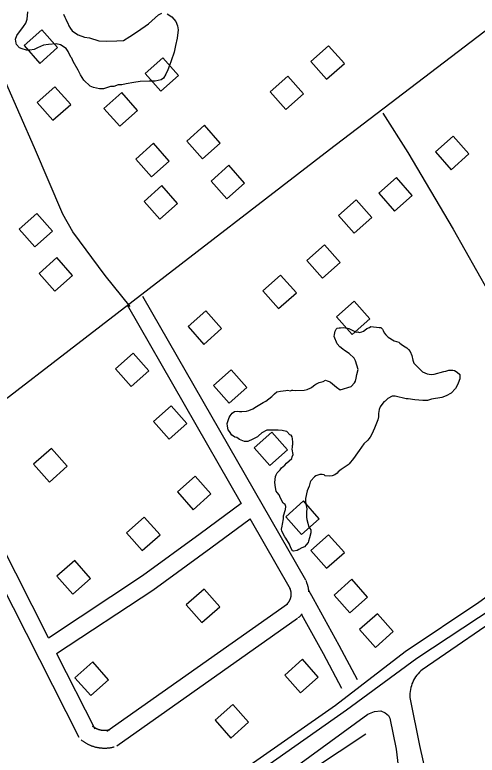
# Model space of a CAD drawing. Extents: x 3540316 to 3578335, y 553172 to 578787.
# Drawn here: x 3553803 to 3554584, y 572375 to 573623 of the extents above; entities that cross this region are included whole.
import ezdxf

# ---------------------------------------------------------------- set-up
doc = ezdxf.new("R2010")
doc.units = 0
for name, color, linetype in [('V-BLDG-OTLN', 7, 'Continuous'), ('V-DTCH-CNTR', 7, 'Continuous'), ('V-ROAD-CNTR', 7, 'Continuous'), ('V-SITE-VEGE', 7, 'Continuous'), ('V-TOPO-SHOR', 7, 'Continuous')]:
    doc.layers.add(name, color=color, linetype=linetype)

msp = doc.modelspace()

# ---------------------------------------------------------------- linework, layer by layer
at = {"layer": 'V-BLDG-OTLN'}
for points in [[(3553845.16027135, 573541.289891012), (3553875.0892114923, 573567.8268379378), (3553848.5522645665, 573597.75577808), (3553818.623324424, 573571.2188311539)], [(3554329.330303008, 573514.6709442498), (3554359.25924315, 573541.207891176), (3554332.722296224, 573571.1368313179), (3554302.793356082, 573544.599884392)], [(3554049.2228632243, 573494.46598466), (3554079.1518033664, 573521.002931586), (3554052.61485644, 573550.9318717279), (3554022.685916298, 573524.3949248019)], [(3554260.51444064, 573463.557046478), (3554290.4433807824, 573490.093993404), (3554263.906433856, 573520.0229335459), (3554233.9774937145, 573493.48598662)], [(3553867.2572271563, 573445.45108269), (3553897.1861672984, 573471.9880296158), (3553870.649220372, 573501.916969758), (3553840.72028023, 573475.380022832)], [(3553979.8910018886, 573435.539102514), (3554009.81994203, 573462.07604944), (3553983.282995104, 573492.0049895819), (3553953.3540549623, 573465.468042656)], [(3554119.8627219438, 573380.449212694), (3554149.7916620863, 573406.9861596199), (3554123.2547151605, 573436.915099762), (3554093.325775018, 573410.3781528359)], [(3554539.627882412, 573361.99124961), (3554569.556822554, 573388.5281965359), (3554543.019875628, 573418.457136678), (3554513.090935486, 573391.9201897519)], [(3554033.4768947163, 573350.0272735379), (3554063.405834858, 573376.564220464), (3554036.868887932, 573406.4931606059), (3554006.93994779, 573379.9562136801)], [(3554160.7346402, 573312.9493476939), (3554190.663580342, 573339.4862946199), (3554164.1266334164, 573369.415234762), (3554134.197693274, 573342.8782878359)], [(3554443.9250738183, 573292.214389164), (3554473.85401396, 573318.7513360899), (3554447.3170670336, 573348.6802762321), (3554417.388126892, 573322.1433293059)], [(3554047.6908662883, 573278.6804162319), (3554077.61980643, 573305.217363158), (3554051.082859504, 573335.1463032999), (3554021.153919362, 573308.609356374)], [(3554375.8772099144, 573254.842463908), (3554405.806150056, 573281.3794108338), (3554379.2692031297, 573311.308350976), (3554349.340262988, 573284.7714040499)], [(3553836.623288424, 573231.73651012), (3553866.5522285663, 573258.273457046), (3553840.01528164, 573288.2023971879), (3553810.0863414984, 573261.6654502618)], [(3554322.2173172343, 573178.9886156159), (3554352.1462573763, 573205.525562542), (3554325.60931045, 573235.454502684), (3554295.680370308, 573208.917555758)], [(3553870.243221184, 573157.2116591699), (3553900.1721613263, 573183.748606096), (3553873.6352144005, 573213.677546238), (3553843.7062742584, 573187.1405993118)], [(3554248.282465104, 573127.8607178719), (3554278.211405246, 573154.3976647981), (3554251.6744583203, 573184.32660494), (3554221.745518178, 573157.7896580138)], [(3554372.598216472, 573084.038805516), (3554402.527156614, 573110.5757524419), (3554375.9902096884, 573140.5046925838), (3554346.061269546, 573113.9677456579)], [(3554122.1127174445, 573067.422838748), (3554152.041657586, 573093.9597856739), (3554125.50471066, 573123.888725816), (3554095.5757705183, 573097.3517788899)], [(3553999.475962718, 572996.2189811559), (3554029.40490286, 573022.755928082), (3554002.8679559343, 573052.684868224), (3553972.9390157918, 573026.147921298)], [(3554164.6936322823, 572968.141037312), (3554194.622572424, 572994.6779842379), (3554168.085625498, 573024.6069243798), (3554138.156685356, 572998.0699774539)], [(3554063.3078350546, 572907.5051585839), (3554093.236775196, 572934.04210551), (3554066.69982827, 572963.9710456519), (3554036.7708881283, 572937.434098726)], [(3554233.421494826, 572863.0072475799), (3554263.3504349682, 572889.5441945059), (3554236.813488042, 572919.4731346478), (3554206.8845479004, 572892.936187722)], [(3553861.2042392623, 572835.2643030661), (3553891.1331794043, 572861.8012499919), (3553864.596232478, 572891.7301901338), (3553834.667292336, 572865.193243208)], [(3554104.05975355, 572788.5523964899), (3554133.9886936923, 572815.089343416), (3554107.451746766, 572845.018283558), (3554077.5228066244, 572818.481336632)], [(3554286.826388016, 572746.784480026), (3554316.7553281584, 572773.3214269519), (3554290.218381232, 572803.2503670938), (3554260.28944109, 572776.7134201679)], [(3554018.053925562, 572719.609534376), (3554047.982865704, 572746.146481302), (3554021.4459187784, 572776.0754214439), (3553991.516978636, 572749.5384745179)], [(3554329.2853030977, 572689.796594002), (3554359.2142432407, 572716.3335409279), (3554332.6772963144, 572746.2624810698), (3554302.7483561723, 572719.725534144)], [(3553900.5421605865, 572646.2656810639), (3553930.471100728, 572672.80262799), (3553903.9341538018, 572702.731568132), (3553874.00521366, 572676.1946212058)], [(3554368.5632245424, 572614.7497440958), (3554398.4921646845, 572641.286691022), (3554371.955217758, 572671.2156311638), (3554342.026277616, 572644.678684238)], [(3554118.886723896, 572598.135777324), (3554148.815664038, 572624.6727242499), (3554122.2787171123, 572654.601664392), (3554092.3497769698, 572628.0647174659)], [(3554411.5651385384, 572556.415860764), (3554441.49407868, 572582.9528076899), (3554414.957131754, 572612.8817478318), (3554385.028191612, 572586.3448009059)], [(3553930.9370997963, 572475.290023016), (3553960.866039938, 572501.8269699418), (3553934.329093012, 572531.755910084), (3553904.4001528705, 572505.2189631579)], [(3554285.1723913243, 572479.814013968), (3554315.101331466, 572506.3509608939), (3554288.56438454, 572536.2799010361), (3554258.635444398, 572509.7429541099)], [(3554167.668626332, 572403.5071665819), (3554197.597566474, 572430.044113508), (3554171.060619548, 572459.9730536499), (3554141.1316794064, 572433.4361067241)]]:
    msp.add_lwpolyline(points, close=True, dxfattribs=at)
at = {"layer": 'V-DTCH-CNTR'}
for points in [[(3554646.636, 572625.497), (3554490.859, 572518.7000000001), (3554488.313, 572516.568), (3554485.903, 572514.289), (3554483.633, 572511.866), (3554481.514, 572509.31), (3554479.552, 572506.629), (3554477.754, 572503.838), (3554476.128, 572500.9400000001), (3554474.68, 572497.952), (3554473.414, 572494.88), (3554472.333, 572491.736), (3554471.446, 572488.535), (3554470.752, 572485.287), (3554470.256, 572482.004), (3554469.9590000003, 572478.696), (3554469.861, 572475.377), (3554469.963, 572472.061), (3554470.2660000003, 572468.755), (3554486.1240000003, 572390.938), (3554523.911, 572223.563)], [(3554259.177, 572342.226), (3554399.0670000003, 572443.481), (3554410.233, 572448.366), (3554420.864, 572449.105), (3554427.997, 572446.248), (3554433.9760000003, 572441.599), (3554435.813, 572436.897), (3554446.589, 572384.429), (3554459.991, 572270.515)]]:
    msp.add_lwpolyline(points, dxfattribs=at)
at = {"layer": 'V-ROAD-CNTR'}
for points in [[(3555175.2186112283, 574036.1689012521), (3554334.413292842, 573395.5581824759), (3553670.4906206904, 572885.3032029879)], [(3553997.379, 573131.427), (3553955.274, 573183.458), (3553901.0470000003, 573257.197), (3553884.079, 573287.1140000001), (3553835.8310000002, 573398.7710000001), (3553787.596, 573509.246), (3553766.911, 573551.525)], [(3554424.139, 573457.532), (3554466.447, 573390.724), (3554542.72, 573261.723), (3554621.507, 573122.115), (3554703.953, 572974.28), (3554767.617, 572859.291), (3554792.529, 572810.569)], [(3554018.688924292, 573148.8556758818), (3554293.7693741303, 572670.1346333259)], [(3553992.676976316, 573133.9097057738), (3554185.0631166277, 572799.1011298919)], [(3553692.997575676, 572900.2121731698), (3553859.4172284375, 572573.0337328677)], [(3553666.257629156, 572886.6102003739), (3553911.1741393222, 572405.10816338)], [(3553859.5738974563, 572572.7257240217), (3554018.5489728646, 572677.5662502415), (3554115.9735326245, 572748.4495622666), (3554184.9388468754, 572799.3173958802)], [(3553873.261518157, 572545.8160753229), (3554035.6410271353, 572652.9017497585), (3554133.702467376, 572724.2484377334), (3554199.983049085, 572773.1360508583)], [(3554199.7907825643, 572773.4706512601), (3554267.7574261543, 572655.188663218)], [(3554299.3996212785, 572650.158954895), (3554299.3693629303, 572650.5646724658), (3554299.280363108, 572651.4996705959), (3554299.1823633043, 572652.380668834), (3554299.067363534, 572653.3026669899), (3554298.9313638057, 572654.2256651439), (3554298.778364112, 572655.1656632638), (3554298.6103644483, 572656.0696614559), (3554298.4403647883, 572656.9286597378), (3554298.24436518, 572657.8396579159), (3554298.017365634, 572658.801655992), (3554297.7853660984, 572659.691654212), (3554297.553366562, 572660.54265251), (3554297.296367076, 572661.420650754), (3554297.025367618, 572662.3006489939), (3554296.7173682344, 572663.23264713), (3554296.410368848, 572664.096645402), (3554296.1093694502, 572664.9146437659), (3554295.75937015, 572665.8186419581), (3554295.403370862, 572666.675640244), (3554295.056371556, 572667.4866386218), (3554294.6643723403, 572668.3586368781), (3554294.308373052, 572669.10763538)], [(3554261.8304380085, 572628.9117157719), (3554261.8744379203, 572628.950715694), (3554262.182437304, 572629.2327151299), (3554262.473436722, 572629.5057145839), (3554262.75443616, 572629.7807140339), (3554263.051435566, 572630.080713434), (3554263.3234350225, 572630.3647128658), (3554263.5814345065, 572630.6457123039), (3554263.866433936, 572630.965711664), (3554264.118433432, 572631.256711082), (3554264.37443292, 572631.5677104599), (3554264.6334324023, 572631.8887098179), (3554264.8784319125, 572632.2077091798), (3554265.112431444, 572632.519708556), (3554265.333431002, 572632.8297079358), (3554265.5884304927, 572633.1987071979), (3554265.815430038, 572633.536706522), (3554266.0124296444, 572633.8437059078), (3554266.2094292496, 572634.164705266), (3554266.4434287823, 572634.5597044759), (3554266.6384283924, 572634.8987037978), (3554266.808428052, 572635.2107031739), (3554267.01442764, 572635.605702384), (3554267.2044272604, 572635.981701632), (3554267.3584269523, 572636.2997009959), (3554267.5334266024, 572636.6847002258), (3554267.691426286, 572637.0396995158), (3554267.8484259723, 572637.421698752), (3554268.0104256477, 572637.823697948), (3554268.135425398, 572638.155697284), (3554268.2734251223, 572638.541696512), (3554268.4094248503, 572638.9436957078), (3554268.5214246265, 572639.2916950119), (3554268.6394243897, 572639.6926942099), (3554268.7524241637, 572640.0896934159), (3554268.8514239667, 572640.4706926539), (3554268.9544237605, 572640.8876918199), (3554269.031423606, 572641.230691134), (3554269.11442344, 572641.63769032), (3554269.198423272, 572642.07768944), (3554269.25942315, 572642.4276887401), (3554269.315423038, 572642.8066879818), (3554269.377422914, 572643.26268707), (3554269.4214228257, 572643.631686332), (3554269.4574227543, 572643.999685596), (3554269.4914226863, 572644.421684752), (3554269.5204226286, 572644.8666838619), (3554269.5394225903, 572645.2366831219), (3554269.5494225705, 572645.615682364), (3554269.5544225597, 572646.029681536), (3554269.5514225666, 572646.446680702), (3554269.543422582, 572646.8396799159), (3554269.526422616, 572647.2296791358), (3554269.5024226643, 572647.6646782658), (3554269.475422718, 572648.0326775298), (3554269.438422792, 572648.4216767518), (3554269.390422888, 572648.8546758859), (3554269.33942299, 572649.254675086), (3554269.2834231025, 572649.6396743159), (3554269.2224232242, 572650.0156735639), (3554269.1484233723, 572650.4136727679), (3554269.060423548, 572650.856671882), (3554268.978423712, 572651.23767112), (3554268.8994238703, 572651.5716704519), (3554268.7974240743, 572651.963669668), (3554268.681424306, 572652.388668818), (3554268.56442454, 572652.7906680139), (3554268.445424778, 572653.1746672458), (3554268.337424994, 572653.50266659), (3554268.198425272, 572653.8926658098), (3554268.043425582, 572654.3146649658), (3554267.9134258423, 572654.6486642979), (3554267.7594261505, 572655.0216635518), (3554267.5844265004, 572655.4286627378), (3554267.4344268, 572655.7626620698), (3554267.218427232, 572656.2156611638)], [(3554298.583276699, 572652.7533514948), (3554306.321801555, 572638.7623948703), (3554349.80477807, 572560.1553947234), (3554380.815288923, 572501.9512053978)], [(3553957.95504576, 572414.8631438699), (3554263.093435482, 572629.90771378)], [(3553975.237011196, 572390.341192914), (3554280.375400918, 572605.3857628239)], [(3554281.6383983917, 572606.3817608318), (3554281.8923978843, 572606.604760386), (3554282.568396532, 572607.2207591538), (3554283.2413951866, 572607.8537578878), (3554283.912393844, 572608.5107565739), (3554284.545392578, 572609.1507552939), (3554285.193391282, 572609.8267539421), (3554285.833390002, 572610.521752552), (3554286.428388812, 572611.1917512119), (3554287.0423875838, 572611.90274979), (3554287.632386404, 572612.6177483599), (3554287.744051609, 572612.7566016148)], [(3554286.952958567, 572611.7991927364), (3554323.43922193, 572545.8406052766), (3554354.338711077, 572487.8447946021)], [(3553873.0077955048, 572546.3148900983), (3553937.914085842, 572418.7101361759)], [(3553962.749036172, 572417.1001393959), (3553962.133037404, 572416.9371397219), (3553961.636038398, 572416.817139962), (3553961.0550395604, 572416.6871402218), (3553960.5120406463, 572416.57314045), (3553960.0200416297, 572416.4811406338), (3553959.442042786, 572416.3831408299), (3553958.8860438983, 572416.2961410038), (3553958.392044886, 572416.2291411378), (3553957.84504598, 572416.166141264), (3553957.2970470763, 572416.1121413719), (3553956.7210482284, 572416.066141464), (3553956.1580493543, 572416.0271415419), (3553955.6610503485, 572416.0031415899), (3553955.132051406, 572415.989141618), (3553954.54505258, 572415.98314163), (3553953.987053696, 572415.9851416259), (3553953.44505478, 572415.9971416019), (3553952.916055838, 572416.0181415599), (3553952.37505692, 572416.050141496), (3553951.8020580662, 572416.0931414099), (3553951.262059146, 572416.1421413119), (3553950.74006019, 572416.200141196), (3553950.1790613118, 572416.2731410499), (3553949.6440623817, 572416.3501408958), (3553949.1090634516, 572416.439140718), (3553948.556064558, 572416.5391405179), (3553948.0060656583, 572416.6491402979), (3553947.504066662, 572416.7571400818), (3553946.993067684, 572416.8801398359), (3553946.4090688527, 572417.0291395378), (3553945.88006991, 572417.1731392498), (3553945.383070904, 572417.3181389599), (3553944.8730719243, 572417.4781386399), (3553944.311073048, 572417.664138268), (3553943.81007405, 572417.8371379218), (3553943.337074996, 572418.014137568), (3553942.781076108, 572418.232137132), (3553942.2530771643, 572418.4471367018), (3553941.799078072, 572418.642136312), (3553941.2840791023, 572418.876135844), (3553940.7970800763, 572419.105135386), (3553940.2940810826, 572419.356134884), (3553939.791082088, 572419.6131343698), (3553939.343082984, 572419.8551338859), (3553938.852083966, 572420.1311333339), (3553938.363084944, 572420.4171327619), (3553937.928085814, 572420.680132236), (3553937.4580867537, 572420.9801316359), (3553936.986087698, 572421.2881310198), (3553936.5410885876, 572421.5941304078), (3553936.073089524, 572421.9231297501), (3553935.671090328, 572422.2181291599), (3553935.227091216, 572422.5591284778), (3553934.7570921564, 572422.929127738), (3553934.36009295, 572423.2521270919), (3553934.288093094, 572423.3131269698)], [(3551252.574456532, 570250.623472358), (3551759.707442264, 570630.2177131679), (3552133.3596949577, 570902.165169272), (3552210.84853998, 570933.309106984), (3552308.562344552, 570992.8509879), (3552832.554296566, 571372.316228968), (3553151.9566577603, 571584.2598050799), (3553399.072163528, 571758.2314571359), (3553507.8999458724, 571795.3353829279), (3553591.848777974, 571823.4093267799), (3553605.0497515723, 571829.8063139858), (3553612.6867362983, 571861.150251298), (3553641.5246786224, 571912.1151493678), (3554395.3381709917, 572410.5531524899)], [(3553970.4430207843, 572388.1041973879), (3553969.491022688, 572387.8511978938), (3553968.4180248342, 572387.59319841), (3553967.423026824, 572387.371198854), (3553966.374028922, 572387.1491992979), (3553965.2760311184, 572386.9431997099), (3553964.264033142, 572386.7732000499), (3553963.2160352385, 572386.6082003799), (3553962.1060374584, 572386.4592006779), (3553961.051039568, 572386.3382009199), (3553959.981041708, 572386.2302011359), (3553958.9490437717, 572386.1482013), (3553957.898045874, 572386.0752014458), (3553956.7730481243, 572386.02320155), (3553955.69005029, 572385.9932016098), (3553954.657052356, 572385.9832016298), (3553953.599054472, 572385.9852016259), (3553952.517056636, 572386.0112015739), (3553951.434058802, 572386.0522014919), (3553950.353060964, 572386.11820136), (3553949.318063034, 572386.195201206), (3553948.242065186, 572386.2942010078), (3553947.1580673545, 572386.414200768), (3553946.11506944, 572386.5492004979), (3553945.0500715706, 572386.702200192), (3553943.9850737, 572386.8791998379), (3553942.942075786, 572387.067199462), (3553941.906077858, 572387.2751990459), (3553940.826080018, 572387.5071985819), (3553939.76508214, 572387.764198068), (3553938.779084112, 572388.015197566), (3553937.7520861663, 572388.2931970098), (3553936.693088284, 572388.6021963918), (3553935.6590903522, 572388.9261957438), (3553934.6790923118, 572389.2521950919), (3553933.654094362, 572389.607194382), (3553932.607096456, 572389.9981936), (3553931.6590983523, 572390.3701928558), (3553930.6851003, 572390.765192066), (3553929.6591023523, 572391.2061911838), (3553928.6941042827, 572391.6461903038), (3553927.7151062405, 572392.1051893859), (3553926.774108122, 572392.5761884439), (3553925.837109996, 572393.05318749), (3553924.8551119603, 572393.585186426), (3553923.9401137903, 572394.0991853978), (3553923.0351156, 572394.6271843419), (3553922.078117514, 572395.2061831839), (3553921.188119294, 572395.7761820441), (3553920.306121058, 572396.3501808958), (3553919.417122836, 572396.9601796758), (3553918.5551245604, 572397.567178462), (3553917.6591263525, 572398.2261771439), (3553916.817128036, 572398.871175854), (3553916.01512964, 572399.5031745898), (3553915.154131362, 572400.202173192), (3553914.80013207, 572400.505172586)]]:
    msp.add_lwpolyline(points, dxfattribs=at)
at = {"layer": 'V-SITE-VEGE'}
for points in [[(3553910.023, 573529.81), (3553901.627, 573544.435), (3553899.366, 573549.8640000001), (3553897.697, 573552.023), (3553893.197, 573561.243), (3553889.298, 573566.647), (3553879.93, 573572.5210000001), (3553872.807, 573574.059), (3553859.714, 573573.33), (3553851.541, 573572.12), (3553841.231, 573567.602), (3553835.808, 573564.7980000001), (3553828.179, 573563.596), (3553822.721, 573563.52), (3553815.045, 573565.595), (3553810.646, 573567.716), (3553805.6550000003, 573573.107), (3553805.08, 573575.282), (3553803.886, 573582.366), (3553806.532, 573588.407), (3553817.788, 573603.313), (3553821.523, 573609.373), (3553823.614, 573615.955), (3553825.083, 573627.991)], [(3553885.2, 573624.475), (3553887.461, 573619.045), (3553889.146, 573615.791), (3553890.2770000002, 573613.078), (3553892.515, 573609.289), (3553894.219, 573604.398), (3553897.015, 573600.069), (3553899.796, 573596.286), (3553905.319, 573591.997), (3553909.7290000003, 573589.329), (3553920.7, 573585.661), (3553928.912, 573584.139), (3553944.8170000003, 573579.449), (3553956.845, 573578.53), (3553974.853, 573579.331), (3553986.309, 573580.039), (3553997.1350000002, 573586.746), (3554010.1240000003, 573595.123), (3554028.506, 573607.943), (3554045.222, 573622.924), (3554051.19, 573625.738)], [(3554059.941, 573624.772), (3554068.201, 573619.973), (3554074.867, 573611.877), (3554077.699, 573604.8200000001), (3554078.8910000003, 573597.738), (3554076.903, 573584.055), (3554074.3510000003, 573571.46), (3554071.7830000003, 573559.956), (3554067.0700000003, 573545.6900000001), (3554063.9020000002, 573538.002), (3554061.2830000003, 573530.3200000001), (3554058.106, 573523.174), (3554053.832, 573516.561), (3554050.049, 573513.778), (3554039.707, 573511.446), (3554029.879, 573511.306), (3554014.6, 573510.542), (3554003.697, 573509.295), (3553990.625, 573506.926), (3553983.551, 573505.187), (3553977.544, 573505.103), (3553969.94, 573502.264), (3553964.48, 573502.187), (3553952.524, 573498.1950000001), (3553945.972, 573498.101), (3553935.56, 573500.683), (3553930.0670000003, 573502.791), (3553919.5470000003, 573513.0160000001), (3553913.9560000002, 573522.22), (3553910.023, 573529.81)], [(3554271.381, 572877.68), (3554272.683, 572881.782), (3554271.196, 572890.613), (3554271.829, 572894.027), (3554271.79, 572896.7490000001), (3554272.4420000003, 572898.801), (3554272.395, 572902.204), (3554271.627, 572908.322), (3554270.897, 572911.715), (3554269.497, 572914.419), (3554267.4450000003, 572915.068), (3554261.921, 572920.436), (3554256.457, 572921.724), (3554254.4050000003, 572922.373), (3554247.5870000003, 572922.959), (3554228.528, 572922.689), (3554219.736, 572918.478), (3554214.369, 572912.954), (3554212.345, 572911.564), (3554204.915, 572907.3740000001), (3554196.115, 572903.845), (3554190.669, 572903.769), (3554182.453, 572907.054), (3554177.6380000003, 572910.39), (3554174.2260000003, 572911.023), (3554172.163, 572912.354), (3554169.413, 572914.359), (3554165.239, 572920.428), (3554163.16, 572923.123), (3554161.7120000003, 572929.228), (3554161.643, 572933.993), (3554164.903, 572944.252), (3554166.224, 572946.9940000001), (3554169.571, 572951.127), (3554173.615, 572953.908), (3554178.3710000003, 572954.658), (3554182.465, 572954.033), (3554185.869, 572954.082), (3554194.028, 572954.881), (3554198.103, 572955.618), (3554204.872, 572958.436), (3554210.94, 572962.608), (3554222.415, 572969.58), (3554226.47, 572971.681), (3554236.575, 572979.314), (3554241.271, 572984.147), (3554245.308, 572987.606), (3554251.4250000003, 572988.3740000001), (3554260.254, 572989.863), (3554262.978, 572989.902), (3554268.434, 572989.2980000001), (3554270.465, 572990.006), (3554272.507, 572990.037), (3554276.6010000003, 572989.41), (3554291.568, 572990.305), (3554296.323, 572991.055), (3554302.412, 572993.865), (3554304.433, 572995.255), (3554309.142, 572999.409), (3554311.173, 573000.1190000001), (3554316.58, 573002.917), (3554323.359, 573005.055), (3554327.414, 573007.156), (3554330.156, 573005.833), (3554333.5810000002, 573004.52), (3554335.633, 573003.8690000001), (3554345.969, 572995.1630000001), (3554352.162, 572990.483), (3554370.463, 572996.193), (3554376.505, 573002.407), (3554377.828, 573005.149), (3554379.112, 573010.615), (3554380.384, 573016.759), (3554382.311, 573024.96), (3554378.014, 573039.875), (3554375.915, 573043.93), (3554367.631, 573051.983), (3554359.383, 573057.312), (3554356.633, 573059.317), (3554351.81, 573063.333), (3554346.977, 573068.031), (3554342.0270000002, 573080.897), (3554342.659, 573084.311), (3554343.946, 573089.775), (3554345.258, 573093.199), (3554347.2800000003, 573094.587), (3554350.673, 573095.316), (3554352.715, 573095.345), (3554357.47, 573096.095), (3554364.299, 573094.829), (3554367.031, 573094.188), (3554372.515, 573091.542), (3554374.575, 573090.211), (3554379.37, 573088.235), (3554382.094, 573088.273), (3554384.146, 573087.622), (3554388.899, 573088.372), (3554391.605, 573089.7710000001), (3554393.628, 573091.161), (3554396.9930000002, 573093.934), (3554401.728, 573096.041)], [(3554401.728, 573096.041), (3554403.7490000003, 573097.432), (3554418.075, 573095.593), (3554420.7970000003, 573095.634), (3554423.559, 573092.947), (3554424.948, 573090.926), (3554426.367, 573086.86), (3554429.14, 573083.497), (3554433.281, 573079.471), (3554443.5810000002, 573073.487), (3554451.107, 573070.872), (3554453.167, 573069.5380000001), (3554455.24, 573067.525), (3554459.363, 573064.861), (3554464.857, 573061.535), (3554467.6180000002, 573058.85), (3554470.389, 573055.485), (3554473.2090000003, 573048.716), (3554474.686, 573040.567), (3554476.793, 573035.83), (3554478.188, 573033.809), (3554491.3030000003, 573021.058), (3554498.84, 573017.761), (3554505.668, 573016.495), (3554511.103, 573017.255), (3554527.383, 573021.5700000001), (3554530.776, 573022.299), (3554535.522, 573023.729), (3554542.329, 573023.823), (3554545.061, 573023.184), (3554549.866, 573020.528), (3554554.007, 573016.501), (3554554.113, 573009.014), (3554551.488, 573002.167)], [(3554551.488, 573002.167), (3554549.503, 572998.055), (3554546.847, 572993.25), (3554539.4760000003, 572984.976), (3554531.3680000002, 572980.776), (3554523.916, 572977.946), (3554506.256, 572974.9720000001), (3554499.4790000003, 572972.834), (3554491.989, 572972.727), (3554478.356, 572973.895), (3554466.756, 572975.773), (3554463.352, 572975.726), (3554444.904, 572980.229), (3554440.1380000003, 572980.162), (3554432.71, 572975.969), (3554428.002, 572971.816), (3554425.982, 572970.427), (3554419.969, 572962.172), (3554417.995, 572957.378), (3554416.7290000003, 572950.552), (3554416.807, 572945.106), (3554415.515, 572940.322), (3554410.27, 572925.949), (3554407.616, 572921.1460000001), (3554406.973, 572918.412), (3554402.995, 572910.867), (3554400.311, 572908.107), (3554398.9790000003, 572906.044), (3554392.2600000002, 572899.821), (3554384.254, 572888.133), (3554381.58, 572884.6900000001), (3554374.907, 572875.064), (3554367.5470000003, 572866.108), (3554365.531, 572864.0380000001), (3554354.0670000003, 572856.385), (3554348.6780000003, 572852.223), (3554347.345, 572850.161), (3554343.3000000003, 572847.382), (3554338.555, 572845.952), (3554333.8000000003, 572845.202), (3554326.984, 572845.786), (3554324.9220000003, 572847.1190000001), (3554321.508, 572847.752), (3554318.1040000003, 572847.703), (3554311.327, 572845.5650000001), (3554308.6240000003, 572844.164), (3554302.592, 572837.2710000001), (3554301.259, 572835.208), (3554299.995, 572828.382), (3554296.71, 572820.166), (3554293.487, 572807.183), (3554293.536, 572803.778), (3554294.304, 572797.662), (3554295.772, 572790.193), (3554295.168, 572784.7390000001), (3554295.293, 572775.89), (3554296.0330000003, 572771.814), (3554297.48, 572765.707), (3554298.91, 572760.962), (3554301.009, 572756.907), (3554302.4020000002, 572754.884), (3554302.478, 572749.438), (3554300.552, 572741.242), (3554298.588, 572735.7660000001), (3554297.9450000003, 572733.033), (3554294.593, 572729.581), (3554291.914, 572726.14), (3554287.179, 572724.028), (3554282.452, 572721.2390000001), (3554279.7490000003, 572719.838), (3554273.642, 572718.39), (3554271.59, 572719.042), (3554268.79, 572724.448), (3554266.66, 572730.545), (3554260.389, 572740.67), (3554258.9990000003, 572742.694), (3554253.418, 572752.145), (3554253.3710000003, 572755.549), (3554253.973, 572761.005), (3554254.606, 572764.417), (3554256.523, 572773.297), (3554256.455, 572778.063), (3554259.703, 572789.001), (3554260.315, 572793.775), (3554259.586, 572797.171), (3554256.146, 572799.845), (3554251.2630000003, 572807.9450000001), (3554249.144, 572813.362), (3554245.682, 572817.399), (3554244.286, 572820.102), (3554242.8340000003, 572826.209), (3554242.037, 572834.3690000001), (3554243.254, 572844.598), (3554243.895, 572847.33), (3554245.889, 572850.763), (3554250.5870000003, 572855.596), (3554253.262, 572859.039), (3554258.64, 572863.88), (3554261.315, 572867.323), (3554270.738, 572874.946), (3554271.381, 572877.68)]]:
    msp.add_lwpolyline(points, dxfattribs=at)
at = {"layer": 'V-TOPO-SHOR'}
for points in [[(3555205.517, 573077.53), (3555087.259, 572993.719), (3554934.531, 572880.463), (3554812.208, 572791.275), (3554695.677, 572711.034), (3554586.22, 572632.0750000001), (3554462.043, 572548.775), (3554344.468, 572458.468), (3554200.432, 572357.75), (3554108.43, 572299.132), (3553991.411, 572211.199), (3553876.0270000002, 572133.338), (3553800.574, 572074.952), (3553682.349, 571988.776), (3553589.204, 571927.186), (3553480.947, 571847.06), (3553419.968, 571810.745)], [(3555234.068, 573064.9180000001), (3555118.143, 572983.506), (3554964.813, 572870.831), (3554844.233, 572784.033), (3554723.596, 572701.371), (3554612.348, 572623.5700000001), (3554481.704, 572537.814), (3554362.906, 572450.448), (3554224.14, 572353.349), (3554141.6010000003, 572294.27), (3554014.586, 572202.653), (3553895.696, 572121.787), (3553806.18, 572054.337), (3553705.525, 571980.23), (3553603.628, 571910.241), (3553493.573, 571831.8640000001), (3553433.8000000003, 571793.792)]]:
    msp.add_lwpolyline(points, dxfattribs=at)

doc.saveas('drawing.dxf')
